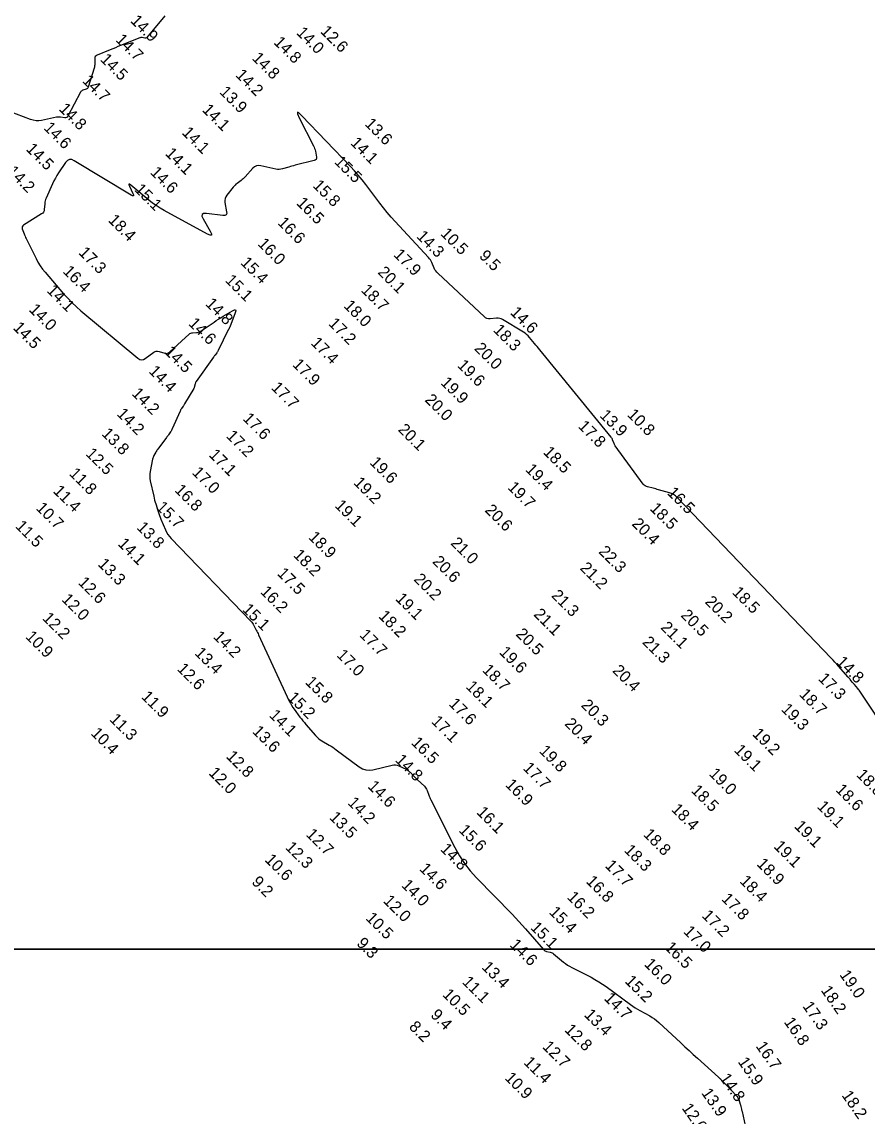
# Model space of a CAD drawing. Extents: x 988130 to 1132882, y 654656 to 841453.
# Drawn here: x 1037225.9 to 1037589.2, y 783410.2 to 783880.6 of the extents above; entities that cross this region are included whole.
import ezdxf

# ---------------------------------------------------------------- set-up
doc = ezdxf.new("R2010")
doc.units = 0
for name, color, linetype in [('V-ANNO-KEYM', 7, 'Continuous'), ('V-TOPO-MAJR', 7, 'Continuous'), ('V-TOPO-SOUN', 7, 'Continuous')]:
    doc.layers.add(name, color=color, linetype=linetype)

msp = doc.modelspace()

# ---------------------------------------------------------------- linework, layer by layer
at = {"layer": 'V-ANNO-KEYM'}
for points in [[(1014460, 783482), (1122485, 783482), (1122485, 789923), (1014460, 789923)], [(1014460, 777040), (1122485, 777040), (1122485, 783482), (1014460, 783482)]]:
    msp.add_lwpolyline(points, close=True, dxfattribs=at)
at = {"layer": 'V-TOPO-MAJR'}
for points in [[(1037287.33, 783883.22), (1037279.62, 783873.92), (1037279.43, 783873.74), (1037279.22, 783873.62), (1037278.98, 783873.57), (1037278.72, 783873.6), (1037277.62, 783873.81), (1037277.34, 783873.85), (1037277.07, 783873.84), (1037276.81, 783873.8), (1037276.55, 783873.71), (1037268.31, 783870.39), (1037267.2, 783869.95), (1037266.1, 783869.5), (1037264.99, 783869.05), (1037263.88, 783868.59), (1037258.22, 783866.27), (1037257.79, 783866.02), (1037257.49, 783865.7), (1037257.31, 783865.3), (1037257.25, 783864.81), (1037257.24, 783862.7), (1037257.22, 783862.18), (1037257.17, 783861.66), (1037257.07, 783861.15), (1037256.93, 783860.64), (1037254.42, 783852.56), (1037254.28, 783852.25), (1037254.09, 783851.99), (1037253.83, 783851.79), (1037253.52, 783851.65), (1037252.16, 783851.19), (1037251.84, 783851.05), (1037251.57, 783850.86), (1037251.33, 783850.62), (1037251.14, 783850.33), (1037245.6, 783840.02), (1037245.36, 783839.69), (1037245.07, 783839.47), (1037244.72, 783839.36), (1037244.32, 783839.37), (1037242.59, 783839.62), (1037242.15, 783839.66), (1037241.72, 783839.67), (1037241.29, 783839.64), (1037240.86, 783839.57), (1037234.4, 783838.25), (1037233.19, 783838.09), (1037231.99, 783838.09), (1037230.8, 783838.27), (1037229.63, 783838.62), (1037217.54, 783843.15)], [(1037611.32, 783554.93), (1037586.43, 783592.44), (1037586.15, 783592.85), (1037585.86, 783593.24), (1037585.56, 783593.62), (1037585.24, 783594), (1037583.77, 783595.68), (1037583.54, 783595.94), (1037583.31, 783596.21), (1037583.08, 783596.48), (1037582.86, 783596.76), (1037581.96, 783597.85), (1037581.73, 783598.13), (1037581.51, 783598.4), (1037581.28, 783598.66), (1037581.04, 783598.93), (1037576.91, 783603.61), (1037576.14, 783604.47), (1037575.36, 783605.33), (1037574.57, 783606.18), (1037573.78, 783607.02), (1037507.55, 783676.16), (1037506.82, 783676.83), (1037506.02, 783677.38), (1037505.15, 783677.82), (1037504.22, 783678.15), (1037499.56, 783679.45), (1037498.98, 783679.61), (1037498.4, 783679.77), (1037497.82, 783679.92), (1037497.24, 783680.06), (1037494.9, 783680.63), (1037494.35, 783680.82), (1037493.85, 783681.09), (1037493.41, 783681.45), (1037493.03, 783681.89), (1037480.95, 783698.39), (1037480.76, 783698.67), (1037480.59, 783698.97), (1037480.44, 783699.27), (1037480.31, 783699.59), (1037479.85, 783700.88), (1037479.72, 783701.19), (1037479.57, 783701.49), (1037479.39, 783701.78), (1037479.18, 783702.05), (1037448.51, 783739.63), (1037447.96, 783740.3), (1037447.41, 783740.97), (1037446.86, 783741.64), (1037446.31, 783742.3), (1037444.09, 783744.95), (1037443.51, 783745.59), (1037442.89, 783746.17), (1037442.22, 783746.7), (1037441.5, 783747.17), (1037432.56, 783752.58), (1037431.95, 783752.89), (1037431.31, 783753.1), (1037430.64, 783753.2), (1037429.95, 783753.2), (1037427.15, 783752.98), (1037426.47, 783752.99), (1037425.84, 783753.14), (1037425.26, 783753.41), (1037424.72, 783753.83), (1037404.67, 783772.51), (1037404.21, 783772.99), (1037403.81, 783773.5), (1037403.46, 783774.05), (1037403.17, 783774.64), (1037402.12, 783777.08), (1037401.83, 783777.68), (1037401.5, 783778.24), (1037401.12, 783778.78), (1037400.69, 783779.28), (1037386.35, 783794.79), (1037384.64, 783796.68), (1037382.99, 783798.61), (1037381.39, 783800.58), (1037379.83, 783802.59), (1037373.7, 783810.71), (1037372.14, 783812.72), (1037370.52, 783814.67), (1037368.85, 783816.58), (1037367.12, 783818.44), (1037346.3, 783840.17), (1037344.96, 783841.45), (1037344.32, 783841.73), (1037344.38, 783841.03), (1037345.14, 783839.34), (1037351.26, 783827.36), (1037351.53, 783826.79), (1037351.75, 783826.21), (1037351.93, 783825.6), (1037352.06, 783824.99), (1037352.51, 783822.5), (1037352.53, 783821.93), (1037352.37, 783821.49), (1037352.03, 783821.16), (1037351.51, 783820.95), (1037343.4, 783818.94), (1037342.71, 783818.76), (1037342.02, 783818.58), (1037341.33, 783818.39), (1037340.65, 783818.19), (1037337.9, 783817.37), (1037337.22, 783817.22), (1037336.53, 783817.15), (1037335.83, 783817.17), (1037335.14, 783817.28), (1037328.56, 783818.74), (1037327.6, 783818.83), (1037326.72, 783818.69), (1037325.93, 783818.29), (1037325.21, 783817.65), (1037321.88, 783813.91), (1037321.5, 783813.5), (1037321.09, 783813.12), (1037320.67, 783812.76), (1037320.22, 783812.42), (1037318.4, 783811.12), (1037317.95, 783810.78), (1037317.54, 783810.41), (1037317.15, 783810.02), (1037316.78, 783809.59), (1037314.02, 783806.15), (1037313.53, 783805.41), (1037313.24, 783804.62), (1037313.13, 783803.78), (1037313.2, 783802.89), (1037313.94, 783798.96), (1037313.98, 783798.14), (1037313.72, 783797.58), (1037313.19, 783797.3), (1037312.36, 783797.29), (1037305.25, 783798.19), (1037304.03, 783798.19), (1037303.37, 783797.82), (1037303.29, 783797.07), (1037303.77, 783795.94), (1037306.89, 783790.59), (1037307.4, 783789.51), (1037307.38, 783788.96), (1037306.83, 783788.92), (1037305.74, 783789.39), (1037287.05, 783799.54), (1037285.34, 783800.52), (1037283.68, 783801.58), (1037282.08, 783802.72), (1037280.53, 783803.94), (1037272.74, 783810.39), (1037272.2, 783810.78), (1037271.93, 783810.83), (1037271.91, 783810.55), (1037272.16, 783809.93), (1037273.66, 783806.81), (1037273.9, 783806.18), (1037273.85, 783805.86), (1037273.53, 783805.85), (1037272.93, 783806.14), (1037248.43, 783820.92), (1037247.34, 783821.39), (1037246.35, 783821.4), (1037245.46, 783820.97), (1037244.66, 783820.09), (1037241.68, 783815.66), (1037240.96, 783814.54), (1037240.3, 783813.39), (1037239.68, 783812.22), (1037239.11, 783811.01), (1037236.34, 783804.83), (1037236.11, 783804.25), (1037235.94, 783803.65), (1037235.81, 783803.05), (1037235.74, 783802.43), (1037235.57, 783799.92), (1037235.47, 783799.33), (1037235.24, 783798.82), (1037234.89, 783798.37), (1037234.42, 783798.01), (1037226.65, 783793.19), (1037226.26, 783792.86), (1037226.04, 783792.49), (1037225.99, 783792.05), (1037226.1, 783791.56), (1037226.89, 783789.49), (1037227.09, 783788.97), (1037227.31, 783788.46), (1037227.53, 783787.95), (1037227.77, 783787.45), (1037231.99, 783778.85), (1037232.82, 783777.28), (1037233.75, 783775.78), (1037234.77, 783774.33), (1037235.89, 783772.95), (1037243.86, 783763.73), (1037245.61, 783761.78), (1037247.44, 783759.91), (1037249.35, 783758.11), (1037251.32, 783756.39), (1037275.83, 783735.95), (1037276.59, 783735.47), (1037277.35, 783735.3), (1037278.13, 783735.42), (1037278.91, 783735.85), (1037282.62, 783738.55), (1037283.15, 783738.86), (1037283.71, 783739.02), (1037284.28, 783739.05), (1037284.88, 783738.93), (1037287.33, 783738.18), (1037287.93, 783738.07), (1037288.49, 783738.12), (1037289.01, 783738.32), (1037289.5, 783738.67), (1037297.86, 783746.3), (1037298.18, 783746.55), (1037298.53, 783746.73), (1037298.91, 783746.85), (1037299.32, 783746.9), (1037301, 783746.99), (1037301.41, 783747.03), (1037301.8, 783747.13), (1037302.18, 783747.29), (1037302.54, 783747.5), (1037308.51, 783751.54), (1037309.47, 783752.18), (1037310.45, 783752.81), (1037311.43, 783753.42), (1037312.42, 783754.02), (1037316.47, 783756.41), (1037317.26, 783756.78), (1037317.72, 783756.74), (1037317.83, 783756.3), (1037317.59, 783755.45), (1037315.25, 783749.37), (1037315.2, 783749.26), (1037315.16, 783749.16), (1037315.1, 783749.05), (1037315.05, 783748.95), (1037314.82, 783748.55), (1037314.76, 783748.45), (1037314.7, 783748.35), (1037314.65, 783748.25), (1037314.6, 783748.14), (1037310.32, 783739.33), (1037310.18, 783739.06), (1037310.03, 783738.81), (1037309.87, 783738.56), (1037309.69, 783738.32), (1037308.95, 783737.37), (1037308.77, 783737.13), (1037308.59, 783736.89), (1037308.41, 783736.65), (1037308.23, 783736.41), (1037300.88, 783726), (1037300.73, 783725.78), (1037300.61, 783725.54), (1037300.52, 783725.3), (1037300.44, 783725.05), (1037300.18, 783724.01), (1037300.11, 783723.76), (1037300.02, 783723.51), (1037299.91, 783723.27), (1037299.78, 783723.03), (1037295.84, 783716.37), (1037295.68, 783716.1), (1037295.52, 783715.84), (1037295.35, 783715.59), (1037295.18, 783715.33), (1037294.49, 783714.32), (1037294.33, 783714.06), (1037294.17, 783713.8), (1037294.03, 783713.53), (1037293.9, 783713.25), (1037290.57, 783705.63), (1037290.41, 783705.29), (1037290.23, 783704.96), (1037290.04, 783704.64), (1037289.83, 783704.34), (1037288.95, 783703.12), (1037288.74, 783702.82), (1037288.51, 783702.51), (1037288.29, 783702.21), (1037288.07, 783701.91), (1037284.37, 783696.94), (1037284.13, 783696.6), (1037283.9, 783696.26), (1037283.69, 783695.91), (1037283.48, 783695.56), (1037282.69, 783694.12), (1037282.5, 783693.75), (1037282.35, 783693.38), (1037282.22, 783692.99), (1037282.13, 783692.59), (1037281.08, 783687.29), (1037280.93, 783686.28), (1037280.89, 783685.26), (1037280.95, 783684.25), (1037281.12, 783683.23), (1037282.58, 783676.69), (1037282.77, 783675.84), (1037282.99, 783675.01), (1037283.21, 783674.17), (1037283.46, 783673.35), (1037284.47, 783670.04), (1037284.74, 783669.22), (1037285.02, 783668.41), (1037285.33, 783667.6), (1037285.66, 783666.8), (1037287.64, 783662.21), (1037288.12, 783661.21), (1037288.69, 783660.26), (1037289.34, 783659.37), (1037290.08, 783658.53), (1037324.33, 783622.94), (1037324.7, 783622.53), (1037325.05, 783622.08), (1037325.36, 783621.62), (1037325.64, 783621.13), (1037326.69, 783619.12), (1037326.95, 783618.62), (1037327.2, 783618.11), (1037327.45, 783617.6), (1037327.69, 783617.09), (1037340.85, 783588.59), (1037341.31, 783587.66), (1037341.81, 783586.77), (1037342.36, 783585.9), (1037342.96, 783585.05), (1037345.43, 783581.74), (1037346.06, 783580.92), (1037346.7, 783580.11), (1037347.35, 783579.31), (1037348.02, 783578.52), (1037352.09, 783573.81), (1037352.71, 783573.15), (1037353.38, 783572.55), (1037354.09, 783572), (1037354.86, 783571.51), (1037358.02, 783569.68), (1037358.8, 783569.21), (1037359.57, 783568.72), (1037360.32, 783568.2), (1037361.06, 783567.67), (1037370.91, 783560.29), (1037372.29, 783559.46), (1037373.73, 783558.98), (1037375.25, 783558.84), (1037376.84, 783559.06), (1037385.13, 783561.02), (1037385.86, 783561.13), (1037386.57, 783561.12), (1037387.27, 783560.98), (1037387.96, 783560.72), (1037391.03, 783559.25), (1037391.52, 783558.99), (1037391.98, 783558.69), (1037392.41, 783558.35), (1037392.82, 783557.96), (1037394.37, 783556.35), (1037394.76, 783555.95), (1037395.15, 783555.56), (1037395.55, 783555.17), (1037395.95, 783554.78), (1037398.93, 783551.96), (1037399.29, 783551.57), (1037399.61, 783551.15), (1037399.87, 783550.69), (1037400.08, 783550.19), (1037400.8, 783548.15), (1037400.99, 783547.64), (1037401.2, 783547.14), (1037401.42, 783546.64), (1037401.65, 783546.16), (1037412.06, 783525.58), (1037414, 783522.08), (1037416.19, 783518.75), (1037418.62, 783515.6), (1037421.3, 783512.63), (1037436.6, 783496.91), (1037438.06, 783495.38), (1037439.51, 783493.84), (1037440.93, 783492.28), (1037442.33, 783490.7), (1037450.16, 783481.76), (1037450.44, 783481.49), (1037450.75, 783481.26), (1037451.1, 783481.09), (1037451.47, 783480.97), (1037453.04, 783480.61), (1037453.42, 783480.5), (1037453.79, 783480.34), (1037454.13, 783480.15), (1037454.45, 783479.91), (1037458.74, 783476.38), (1037459.58, 783475.73), (1037460.44, 783475.12), (1037461.34, 783474.57), (1037462.27, 783474.06), (1037470.58, 783469.83), (1037472.26, 783468.93), (1037473.9, 783467.96), (1037475.5, 783466.93), (1037477.05, 783465.83), (1037487.54, 783458.09), (1037488.52, 783457.39), (1037489.51, 783456.73), (1037490.53, 783456.11), (1037491.57, 783455.52), (1037495.77, 783453.22), (1037496.8, 783452.62), (1037497.79, 783451.96), (1037498.73, 783451.23), (1037499.63, 783450.44), (1037509.12, 783441.61), (1037510.91, 783439.95), (1037512.7, 783438.31), (1037514.5, 783436.67), (1037516.31, 783435.04), (1037525.38, 783426.89), (1037526.26, 783426.07), (1037527.13, 783425.24), (1037527.99, 783424.39), (1037528.82, 783423.51), (1037533.14, 783418.87), (1037533.43, 783418.53), (1037533.67, 783418.17), (1037533.87, 783417.78), (1037534.03, 783417.37), (1037534.69, 783415.34), (1037534.77, 783415.08), (1037534.85, 783414.81), (1037534.92, 783414.54), (1037534.99, 783414.27), (1037535.24, 783413.18), (1037535.3, 783412.91), (1037535.37, 783412.64), (1037535.43, 783412.37), (1037535.49, 783412.09), (1037537.73, 783402.15)]]:
    msp.add_lwpolyline(points, dxfattribs=at)

# ---------------------------------------------------------------- texts
at = {"layer": 'V-TOPO-SOUN'}
for s, rotation, p in [('14.9 ', 315, (1037272.29, 783880.76)), ('14.0 ', 315, (1037343.61, 783875.62)), ('12.6 ', 315, (1037353.93, 783876.2)), ('14.7 ', 315, (1037265.91, 783872.57)), ('14.8 ', 315, (1037333.86, 783871.51)), ('14.5 ', 315, (1037259.28, 783864.18)), ('14.8 ', 315, (1037324.56, 783864.7)), ('14.2 ', 315, (1037317.47, 783857.47)), ('14.7 ', 315, (1037251.59, 783854.97)), ('13.9 ', 315, (1037310.55, 783850.14)), ('14.8 ', 315, (1037241.54, 783842.86)), ('14.1 ', 315, (1037303.12, 783842.45)), ('14.6 ', 315, (1037234.98, 783834.73)), ('14.1 ', 315, (1037294.43, 783832.68)), ('13.6 ', 315, (1037372.98, 783836.4)), ('14.1 ', 315, (1037366.84, 783828.24)), ('14.5 ', 315, (1037227.42, 783825.62)), ('14.1 ', 315, (1037287.21, 783823.68)), ('15.5 ', 315, (1037359.91, 783820.12)), ('14.2 ', 315, (1037219.31, 783815.91)), ('14.6 ', 315, (1037280.79, 783815.6)), ('15.8 ', 315, (1037350.65, 783809.9)), ('15.1 ', 315, (1037273.96, 783808.19)), ('16.5 ', 315, (1037343.64, 783802.39)), ('18.4 ', 315, (1037262.72, 783795.02)), ('16.6 ', 315, (1037335.55, 783793.9)), ('14.3 ', 315, (1037395.27, 783788.09)), ('10.5 ', 315, (1037405.57, 783789.21)), ('17.3 ', 315, (1037250.02, 783781.07)), ('16.0 ', 315, (1037326.98, 783784.86)), ('15.4 ', 315, (1037319.6, 783776.75)), ('17.9 ', 315, (1037385.35, 783780.19)), ('9.5', 315, (1037422.17, 783779.63)), ('16.4 ', 315, (1037243.26, 783773.04)), ('20.1 ', 315, (1037378.59, 783772.62)), ('15.1 ', 315, (1037312.98, 783769.16)), ('14.1 ', 315, (1037236.33, 783764.77)), ('18.7 ', 315, (1037371.41, 783764.97)), ('14.8 ', 315, (1037304.5, 783759.09)), ('18.0 ', 315, (1037363.96, 783758.2)), ('14.0 ', 315, (1037228.66, 783756.6)), ('14.6 ', 315, (1037435.52, 783755.34)), ('14.5 ', 315, (1037221.82, 783748.8)), ('14.6 ', 315, (1037297.22, 783750.6)), ('17.2 ', 315, (1037357.4, 783750.55)), ('18.3 ', 315, (1037428.21, 783747.81)), ('14.5 ', 315, (1037286.89, 783738.45)), ('17.4 ', 315, (1037349.84, 783742.24)), ('20.0 ', 315, (1037420.13, 783739.88)), ('14.4 ', 315, (1037280.15, 783730.05)), ('17.9 ', 315, (1037341.93, 783732.95)), ('19.6 ', 315, (1037412.79, 783732.6)), ('19.9 ', 315, (1037405.61, 783725.15)), ('14.2 ', 315, (1037272.87, 783720.46)), ('17.7 ', 315, (1037332.77, 783723.01)), ('20.0 ', 315, (1037398.83, 783717.79)), ('14.2 ', 315, (1037266.38, 783711.73)), ('13.9 ', 315, (1037473.98, 783711.09)), ('10.8 ', 315, (1037485.83, 783711.41)), ('17.6 ', 315, (1037320.55, 783709.71)), ('17.8 ', 315, (1037464.71, 783706.41)), ('13.8 ', 315, (1037259.86, 783703.2)), ('17.2 ', 315, (1037313.42, 783702.23)), ('20.1 ', 315, (1037387.3, 783704.99)), ('12.5 ', 315, (1037253.04, 783694.6)), ('17.1 ', 315, (1037306.02, 783694.12)), ('18.5 ', 315, (1037449.7, 783695.27)), ('17.0 ', 315, (1037298.76, 783686.52)), ('19.6 ', 315, (1037375.14, 783690.85)), ('19.4 ', 315, (1037442.03, 783687.83)), ('11.8 ', 315, (1037245.94, 783686.06)), ('19.2 ', 315, (1037368.17, 783682.14)), ('11.4 ', 315, (1037239.05, 783678.58)), ('16.8 ', 315, (1037291.27, 783678.97)), ('19.7 ', 315, (1037434.38, 783680.14)), ('16.5 ', 315, (1037502.99, 783677.82)), ('10.7 ', 315, (1037231.68, 783671.26)), ('15.7 ', 315, (1037283.36, 783671.61)), ('19.1 ', 315, (1037360.1, 783672.33)), ('20.6 ', 315, (1037424.65, 783670.35)), ('18.5 ', 315, (1037495.56, 783671.07)), ('11.5 ', 315, (1037222.81, 783663.45)), ('20.4 ', 315, (1037487.82, 783664.48)), ('13.8 ', 315, (1037274.98, 783662.89)), ('18.9 ', 315, (1037348.82, 783658.73)), ('14.1 ', 315, (1037266.88, 783655.88)), ('21.0 ', 315, (1037409.9, 783656.19)), ('18.2 ', 315, (1037342.29, 783651.03)), ('22.3 ', 315, (1037473.51, 783652.53)), ('13.3 ', 315, (1037258.29, 783647.14)), ('20.6 ', 315, (1037402.11, 783648.26)), ('21.2 ', 315, (1037465.51, 783645.47)), ('17.5 ', 315, (1037335.37, 783643.1)), ('20.2 ', 315, (1037394.09, 783640.64)), ('12.6 ', 315, (1037249.76, 783639.22)), ('16.2 ', 315, (1037328.08, 783635.29)), ('18.5 ', 315, (1037530.94, 783635)), ('12.0 ', 315, (1037242.68, 783631.96)), ('19.1 ', 315, (1037386.2, 783632.27)), ('21.3 ', 315, (1037453.19, 783633.65)), ('20.2 ', 315, (1037519.25, 783630.98)), ('15.1 ', 315, (1037320.35, 783627.67)), ('21.1 ', 315, (1037445.6, 783625.56)), ('20.5 ', 315, (1037508.83, 783625.17)), ('12.2 ', 315, (1037234.45, 783623.93)), ('18.2 ', 315, (1037378.92, 783624.78)), ('10.9 ', 315, (1037227.17, 783615.97)), ('14.2 ', 315, (1037307.86, 783615.96)), ('17.7 ', 315, (1037370.72, 783616.68)), ('20.5 ', 315, (1037437.93, 783617.08)), ('21.1 ', 315, (1037500.17, 783619.93)), ('21.3 ', 315, (1037492.31, 783613.6)), ('13.4 ', 315, (1037299.88, 783608.9)), ('17.0 ', 315, (1037360.91, 783608.01)), ('19.6 ', 315, (1037430.82, 783609.29)), ('12.6 ', 315, (1037292.35, 783602.12)), ('14.8 ', 315, (1037575.68, 783605.03)), ('18.7 ', 315, (1037423.54, 783601.61)), ('20.4 ', 315, (1037479.46, 783601.36)), ('17.3 ', 315, (1037567.91, 783597.91)), ('15.8 ', 315, (1037347.42, 783596.39)), ('18.1 ', 315, (1037416.46, 783594.51)), ('11.9 ', 315, (1037276.91, 783590.13)), ('15.2 ', 315, (1037339.87, 783589.71)), ('18.7 ', 315, (1037559.72, 783591.17)), ('17.6 ', 315, (1037409.11, 783587.07)), ('20.3 ', 315, (1037465.99, 783586.52)), ('19.3 ', 315, (1037552, 783584.77)), ('11.3 ', 315, (1037263.3, 783580.44)), ('14.1 ', 315, (1037331.9, 783582.16)), ('17.1 ', 315, (1037401.63, 783579.53)), ('20.4 ', 315, (1037458.87, 783578.52)), ('10.4 ', 315, (1037255.3, 783574.4)), ('13.6 ', 315, (1037324.67, 783575.25)), ('19.2 ', 315, (1037539.62, 783574.13)), ('16.5 ', 315, (1037392.98, 783570.39)), ('12.8 ', 315, (1037313.39, 783564.48)), ('19.8 ', 315, (1037447.95, 783566.81)), ('19.1 ', 315, (1037531.73, 783567.15)), ('14.8 ', 315, (1037386.08, 783562.92)), ('12.0 ', 315, (1037305.92, 783557.37)), ('17.7 ', 315, (1037441, 783559.48)), ('19.0 ', 315, (1037520.95, 783556.99)), ('18.8 ', 315, (1037584.3, 783556.54)), ('14.6 ', 315, (1037374.3, 783551.61)), ('16.9 ', 315, (1037433.41, 783552.32)), ('18.6 ', 315, (1037575.38, 783550.12)), ('18.5 ', 315, (1037513.28, 783549.79)), ('14.2 ', 315, (1037365.67, 783544.57)), ('18.4 ', 315, (1037504.72, 783541.7)), ('19.1 ', 315, (1037567.4, 783542.94)), ('13.5 ', 315, (1037357.76, 783538.29)), ('16.1 ', 315, (1037421.08, 783540.46)), ('15.6 ', 315, (1037413.42, 783532.74)), ('19.1 ', 315, (1037557.64, 783534.45)), ('12.7 ', 315, (1037347.72, 783530.98)), ('18.8 ', 315, (1037492.71, 783530.92)), ('12.3 ', 315, (1037338.83, 783525.35)), ('14.8 ', 315, (1037405.45, 783524.62)), ('18.3 ', 315, (1037484.46, 783524.12)), ('19.1 ', 315, (1037548.8, 783525.8)), ('10.6 ', 315, (1037330.04, 783520.06)), ('17.7 ', 315, (1037476.25, 783517.52)), ('18.9 ', 315, (1037541.47, 783518.24)), ('14.6 ', 315, (1037396.46, 783516.16)), ('9.2', 315, (1037324.4, 783510.46)), ('14.0 ', 315, (1037388.76, 783509.11)), ('16.8 ', 315, (1037468.12, 783510.77)), ('18.4 ', 315, (1037534.15, 783510.86)), ('16.2 ', 315, (1037459.97, 783503.97)), ('17.8 ', 315, (1037526.32, 783503.2)), ('12.0 ', 315, (1037380.94, 783502.38)), ('10.5 ', 315, (1037373.41, 783494.97)), ('15.4 ', 315, (1037452.23, 783497.52)), ('17.2 ', 315, (1037517.93, 783496.02)), ('15.1 ', 315, (1037444.22, 783490.88)), ('17.0 ', 315, (1037509.96, 783489.21)), ('9.3', 315, (1037369.48, 783484.07)), ('14.6 ', 315, (1037435.31, 783483.51)), ('16.5 ', 315, (1037501.91, 783482.32)), ('16.0 ', 315, (1037493.13, 783475.17)), ('13.4 ', 315, (1037423.26, 783473.84)), ('19.0 ', 305, (1037577.17, 783470.94)), ('11.1 ', 315, (1037414.86, 783467.5)), ('15.2 ', 315, (1037484.79, 783467.88)), ('10.5 ', 315, (1037406.39, 783462.1)), ('18.2 ', 305, (1037569.16, 783464.22)), ('14.7 ', 315, (1037475.86, 783460.47)), ('17.3 ', 305, (1037561.27, 783457.41)), ('9.4', 315, (1037401.27, 783453.28)), ('13.4 ', 315, (1037467.29, 783453.43)), ('8.2', 315, (1037391.98, 783448.18)), ('12.8 ', 315, (1037458.86, 783446.93)), ('16.8 ', 305, (1037553.27, 783450.61)), ('12.7 ', 315, (1037449.36, 783439.68)), ('16.7 ', 305, (1037541.17, 783440.22)), ('11.4 ', 315, (1037441.26, 783432.93)), ('15.9 ', 305, (1037533.47, 783433.49)), ('10.9 ', 315, (1037433.16, 783426.25)), ('14.8 ', 305, (1037525.64, 783426.51)), ('13.9 ', 305, (1037517.79, 783420.09)), ('18.2 ', 305, (1037578.09, 783419.11)), ('12.6 ', 305, (1037509.37, 783413.6))]:
    msp.add_text(s, height=5, rotation=rotation, dxfattribs=at).set_placement(p)

doc.saveas('drawing.dxf')
